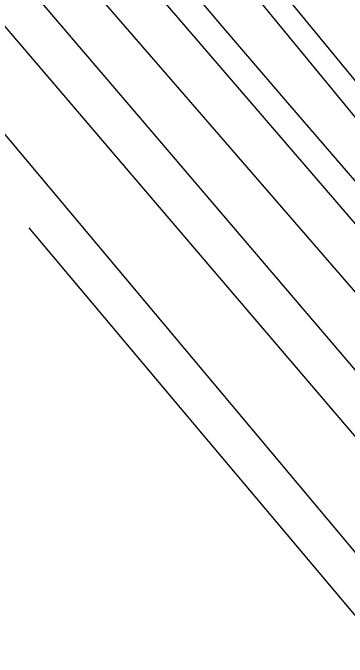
# Model space of a CAD drawing. Extents: x 156651 to 158072, y 387631 to 388990.
# Drawn here: x 157000.9 to 157035.2, y 387969.4 to 388035.6 of the extents above; entities that cross this region are included whole.
import ezdxf

# ---------------------------------------------------------------- set-up
doc = ezdxf.new("R2010")
doc.units = 0
for name, color, linetype in [('IMGEO_Berm_groen', 7, 'Continuous'), ('IMGEO_Hek', 7, 'Continuous'), ('IMGEO_Muur', 7, 'Continuous'), ('IMGEO_Parkeervlak_open', 7, 'Continuous'), ('IMGEO_Rijbaan_lokaal_gesloten', 7, 'Continuous'), ('IMGEO_Spoor', 7, 'Continuous'), ('IMGEO_Spoorbaan_halfverhard', 7, 'Continuous')]:
    doc.layers.add(name, color=color, linetype=linetype)

msp = doc.modelspace()

# ---------------------------------------------------------------- linework, layer by layer
at = {"layer": 'IMGEO_Berm_groen'}
msp.add_lwpolyline([(157010.871, 388047.739), (157015.806, 388041.931), (157017.476, 388040.057), (157019.054, 388038.118), (157022.285, 388034.28), (157028.842, 388026.615), (157033.784, 388020.889), (157037.446, 388016.646), (157051.628, 388000.142), (157063.382, 387986.462), (157068.291, 387980.715), (157073.234, 387974.976), (157074.901, 387973.077), (157079.775, 387967.323), (157084.733, 387961.541), (157088.003, 387957.733), (157094.578, 387950.09), (157097.859, 387946.262), (157101.164, 387942.415)], dxfattribs=at)
at = {"layer": 'IMGEO_Hek'}
msp.add_lwpolyline([(157002.507, 388013.527), (157018.738, 387994.188), (157075.932, 387926.222), (157082.753, 387918.018), (157090.118, 387909.198), (157094.781, 387903.641), (157095.924, 387902.317), (157122.689, 387870.113), (157130.368, 387860.927), (157132.626, 387858.26), (157134.025, 387856.536), (157145.335, 387842.796), (157169.212, 387813.924), (157172.294, 387810.169), (157183.237, 387796.857), (157187.327, 387791.995), (157191.071, 387787.45), (157201.226, 387775.206), (157230.39, 387740.079), (157235.046, 387734.397), (157242.695, 387725.141), (157253.961, 387711.458), (157289.883, 387667.87)], dxfattribs=at)
at = {"layer": 'IMGEO_Muur'}
for points in [[(156944.225, 388126.72), (156950.711, 388119.018), (156952.34, 388117.123), (156958.864, 388109.39), (156962.089, 388105.53), (157002.807, 388057.385), (157007.62, 388051.585), (157010.871, 388047.739), (157015.806, 388041.931), (157017.476, 388040.057), (157019.054, 388038.118), (157022.285, 388034.28), (157028.842, 388026.615)], [(157028.842, 388026.615), (157033.784, 388020.889), (157037.446, 388016.646), (157051.628, 388000.142)]]:
    msp.add_lwpolyline(points, dxfattribs=at)
at = {"layer": 'IMGEO_Parkeervlak_open'}
msp.add_lwpolyline([(157082.395, 387968.454), (157010.543, 388055.913), (156935.425, 388147.089)], dxfattribs=at)
at = {"layer": 'IMGEO_Rijbaan_lokaal_gesloten'}
msp.add_lwpolyline([(156939.424, 388146.146), (156949.39, 388133.888), (156975.736, 388101.937), (157076.143, 387979.783), (157086.65, 387967.254)], dxfattribs=at)
at = {"layer": 'IMGEO_Spoor'}
for points in [[(156872.422, 388201.343), (156882.919, 388187.987), (156900.381, 388166.18), (156921.457, 388140.635), (156943.252, 388114.607), (156960.211, 388094.663), (156986.26, 388064.316), (157082.584, 387953.12), (157127.585, 387900.649), (157147.691, 387876.906), (157152.061, 387871.615)], [(156869.112, 388198.606), (156881.132, 388183.363), (156896.988, 388163.695), (156934.031, 388118.813), (156947.895, 388102.263), (156968.651, 388077.779), (157013.933, 388024.808), (157050.907, 387981.407), (157095.657, 387928.292), (157129.461, 387887.97), (157178.378, 387828.835), (157215.755, 387783.487)], [(156865.308, 388195.462), (156870.022, 388189.509), (156887.814, 388167.443), (156909.51, 388141.178), (156951.276, 388091.519), (156994.8, 388040.336), (157047.715, 387978.302), (157077.25, 387943.427), (157106.481, 387908.588), (157145.615, 387861.584), (157233.331, 387755.475), (157295.4, 387680.676)], [(156861.38, 388192.215), (156889.992, 388156.032), (156904.613, 388138.066), (156936.994, 388098.664), (156975.894, 388051.914), (157129.969, 387867.975), (157185.575, 387801.306), (157243.801, 387730.926), (157317.91, 387641.153), (157319.189, 387639.479), (157324.467, 387633.086)]]:
    msp.add_lwpolyline(points, dxfattribs=at)
at = {"layer": 'IMGEO_Spoorbaan_halfverhard'}
msp.add_lwpolyline([(157157.305, 387872.588), (157123.947, 387911.695), (157068.122, 387976.848), (157042.808, 388006.065), (156962.414, 388099.504), (156929.103, 388138.77), (156911.81, 388159.683), (156885.921, 388191.403), (156881.34, 388197.231)], dxfattribs=at)

doc.saveas('drawing.dxf')
